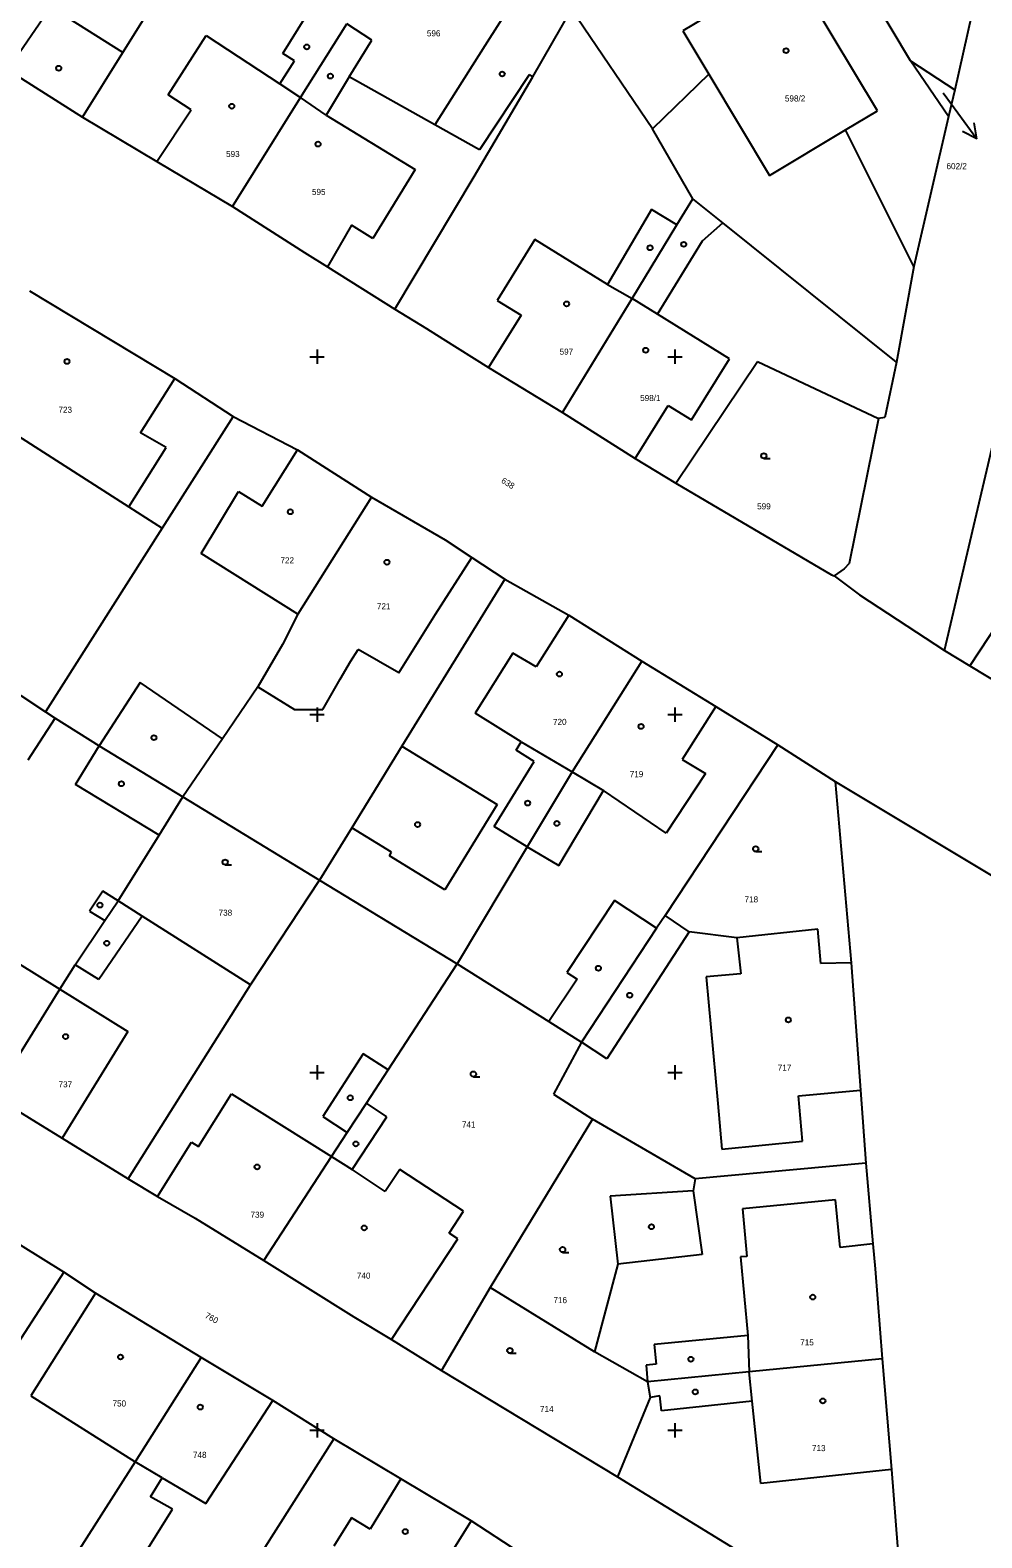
# Model space of a CAD drawing. Extents: x -702257 to -701487, y -1009871 to -1008841.
# Drawn here: x -701795 to -701728.6, y -1009582.5 to -1009477.2 of the extents above; entities that cross this region are included whole.
import ezdxf

# ---------------------------------------------------------------- set-up
doc = ezdxf.new("R2010")
doc.units = 0
for name, color, linetype in [('Z_hektometricka_sit', 7, 'Continuous'), ('Z_katastr_cisla_pozemkova', 7, 'Continuous'), ('Z_katastr_cisla_stavebni', 7, 'Continuous'), ('Z_katastr_hranice', 7, 'Continuous'), ('Z_katastr_parcelni_cislo_odkaz', 7, 'Continuous'), ('Z_katastr_vnitrni_kresba', 7, 'Continuous'), ('Z_katastr_znacky_budov', 7, 'Continuous'), ('Z_katastr_znacky_kultur', 7, 'Continuous')]:
    doc.layers.add(name, color=color, linetype=linetype)

msp = doc.modelspace()

# ---------------------------------------------------------------- linework, layer by layer
at = {"layer": 'Z_hektometricka_sit'}
for p, q in [((-701775.5, -1009500), (-701774.5, -1009500)), ((-701775.5, -1009500), (-701774.5, -1009500)), ((-701775, -1009499.5), (-701775, -1009500.5)), ((-701775, -1009499.5), (-701775, -1009500.5)), ((-701750.5, -1009500), (-701749.5, -1009500)), ((-701750.5, -1009500), (-701749.5, -1009500)), ((-701750, -1009499.5), (-701750, -1009500.5)), ((-701750, -1009499.5), (-701750, -1009500.5)), ((-701775, -1009524.5), (-701775, -1009525.5)), ((-701775, -1009524.5), (-701775, -1009525.5)), ((-701750, -1009524.5), (-701750, -1009525.5)), ((-701750, -1009524.5), (-701750, -1009525.5)), ((-701775.5, -1009525), (-701774.5, -1009525)), ((-701775.5, -1009525), (-701774.5, -1009525)), ((-701750.5, -1009525), (-701749.5, -1009525)), ((-701750.5, -1009525), (-701749.5, -1009525)), ((-701775, -1009549.5), (-701775, -1009550.5)), ((-701775, -1009549.5), (-701775, -1009550.5)), ((-701750, -1009549.5), (-701750, -1009550.5)), ((-701750, -1009549.5), (-701750, -1009550.5)), ((-701775.5, -1009550), (-701774.5, -1009550)), ((-701775.5, -1009550), (-701774.5, -1009550)), ((-701750.5, -1009550), (-701749.5, -1009550)), ((-701750.5, -1009550), (-701749.5, -1009550)), ((-701775.5, -1009575), (-701774.5, -1009575)), ((-701775.5, -1009575), (-701774.5, -1009575)), ((-701775, -1009574.5), (-701775, -1009575.5)), ((-701775, -1009574.5), (-701775, -1009575.5)), ((-701750.5, -1009575), (-701749.5, -1009575)), ((-701750.5, -1009575), (-701749.5, -1009575)), ((-701750, -1009574.5), (-701750, -1009575.5)), ((-701750, -1009574.5), (-701750, -1009575.5))]:
    msp.add_line(p, q, dxfattribs=at)
at = {"layer": 'Z_katastr_hranice'}
for p, q in [((-701733.55, -1009479.33), (-701744.78, -1009460.39)), ((-701727.35, -1009467.43), (-701730.45, -1009481.35)), ((-701741.91, -1009472.72), (-701749.44, -1009477.23)), ((-701735.86, -1009482.82), (-701741.91, -1009472.72)), ((-701760.54, -1009473.94), (-701763.28, -1009478.26)), ((-701788.56, -1009478.73), (-701786.54, -1009475.5)), ((-701759.94, -1009480.44), (-701757.23, -1009475.73)), ((-701751.57, -1009484.07), (-701757.23, -1009475.73)), ((-701776.15, -1009481.87), (-701772.93, -1009476.73)), ((-701771.18, -1009477.87), (-701772.93, -1009476.73)), ((-701749.44, -1009477.23), (-701747.63, -1009480.26)), ((-701772.76, -1009480.43), (-701771.18, -1009477.87)), ((-701763.28, -1009478.26), (-701766.78, -1009483.78)), ((-701791.39, -1009483.26), (-701788.56, -1009478.73)), ((-701733.55, -1009479.33), (-701730.45, -1009481.35)), ((-701730.89, -1009483.21), (-701733.55, -1009479.33)), ((-701796.61, -1009479.96), (-701791.39, -1009483.26)), ((-701747.63, -1009480.26), (-701751.57, -1009484.07)), ((-701766.78, -1009483.78), (-701772.76, -1009480.43)), ((-701764.02, -1009487.4), (-701759.94, -1009480.44)), ((-701730.45, -1009481.35), (-701730.89, -1009483.21)), ((-701780.92, -1009489.5), (-701776.15, -1009481.87)), ((-701791.39, -1009483.26), (-701786.2, -1009486.35)), ((-701738.08, -1009484.15), (-701735.86, -1009482.82)), ((-701730.89, -1009483.21), (-701733.32, -1009493.7)), ((-701748.76, -1009488.97), (-701751.57, -1009484.07)), ((-701733.32, -1009493.7), (-701738.08, -1009484.15)), ((-701786.2, -1009486.35), (-701780.92, -1009489.5)), ((-701769.58, -1009496.68), (-701764.02, -1009487.4)), ((-701780.92, -1009489.5), (-701775.89, -1009492.72)), ((-701749.86, -1009490.78), (-701748.76, -1009488.97)), ((-701746.66, -1009490.65), (-701748.76, -1009488.97)), ((-701753, -1009495.93), (-701749.86, -1009490.78)), ((-701734.53, -1009500.37), (-701746.66, -1009490.65)), ((-701775.89, -1009492.72), (-701774.27, -1009493.71)), ((-701774.27, -1009493.71), (-701769.58, -1009496.68)), ((-701733.32, -1009493.7), (-701734.53, -1009500.37)), ((-701795.1, -1009495.4), (-701784.94, -1009501.51)), ((-701757.86, -1009503.9), (-701753, -1009495.93)), ((-701769.58, -1009496.68), (-701767.36, -1009498.03)), ((-701767.36, -1009498.03), (-701766.22, -1009498.74)), ((-701731.16, -1009520.52), (-701725.89, -1009497.96)), ((-701766.22, -1009498.74), (-701763.02, -1009500.75)), ((-701749.94, -1009508.83), (-701744.24, -1009500.33)), ((-701744.24, -1009500.33), (-701735.78, -1009504.32)), ((-701734.53, -1009500.37), (-701735.33, -1009504.23)), ((-701763.02, -1009500.75), (-701757.86, -1009503.9)), ((-701801.39, -1009502), (-701788.15, -1009510.49)), ((-701784.94, -1009501.51), (-701780.86, -1009504.17)), ((-701780.86, -1009504.17), (-701785.83, -1009511.98)), ((-701780.86, -1009504.17), (-701776.37, -1009506.5)), ((-701757.86, -1009503.9), (-701752.77, -1009507.11)), ((-701735.78, -1009504.32), (-701737.83, -1009514.43)), ((-701735.33, -1009504.23), (-701735.78, -1009504.32)), ((-701776.37, -1009506.5), (-701771.19, -1009509.8)), ((-701752.77, -1009507.11), (-701749.94, -1009508.83)), ((-701749.94, -1009508.83), (-701739.06, -1009515.23)), ((-701771.19, -1009509.8), (-701776.34, -1009517.99)), ((-701771.19, -1009509.8), (-701766.06, -1009512.78)), ((-701788.15, -1009510.49), (-701785.83, -1009511.98)), ((-701785.83, -1009511.98), (-701793.98, -1009524.8)), ((-701766.06, -1009512.78), (-701764.2, -1009514.01)), ((-701723.33, -1009512.32), (-701729.4, -1009521.59)), ((-701764.2, -1009514.01), (-701761.88, -1009515.53)), ((-701738.17, -1009514.82), (-701738.87, -1009515.3)), ((-701737.83, -1009514.43), (-701738.17, -1009514.82)), ((-701761.88, -1009515.53), (-701769.07, -1009527.2)), ((-701761.88, -1009515.53), (-701757.41, -1009518.04)), ((-701739.06, -1009515.23), (-701738.87, -1009515.3)), ((-701738.87, -1009515.3), (-701737.11, -1009516.62)), ((-701737.11, -1009516.62), (-701731.16, -1009520.52)), ((-701776.34, -1009517.99), (-701777.42, -1009520.11)), ((-701757.41, -1009518.04), (-701752.32, -1009521.27)), ((-701777.42, -1009520.11), (-701779.13, -1009523.06)), ((-701752.32, -1009521.27), (-701757.19, -1009528.99)), ((-701752.32, -1009521.27), (-701747.15, -1009524.43)), ((-701731.16, -1009520.52), (-701729.4, -1009521.59)), ((-701798.4, -1009521.89), (-701793.98, -1009524.8)), ((-701729.4, -1009521.59), (-701721.38, -1009526.48)), ((-701779.13, -1009523.06), (-701781.6, -1009526.68)), ((-701747.15, -1009524.43), (-701742.82, -1009527.1)), ((-701795.19, -1009528.16), (-701793.29, -1009525.25)), ((-701793.98, -1009524.8), (-701793.29, -1009525.25)), ((-701793.29, -1009525.25), (-701790.22, -1009527.17)), ((-701781.6, -1009526.68), (-701784.37, -1009530.74)), ((-701790.22, -1009527.17), (-701784.37, -1009530.74)), ((-701769.07, -1009527.2), (-701772.58, -1009532.91)), ((-701742.82, -1009527.1), (-701750.69, -1009539.04)), ((-701742.82, -1009527.1), (-701738.8, -1009529.68)), ((-701757.19, -1009528.99), (-701760.33, -1009534.23)), ((-701738.8, -1009529.68), (-701737.7, -1009542.35)), ((-701738.8, -1009529.68), (-701724.35, -1009538.37)), ((-701786.04, -1009533.42), (-701784.37, -1009530.74)), ((-701784.37, -1009530.74), (-701774.84, -1009536.57)), ((-701772.58, -1009532.91), (-701774.84, -1009536.57)), ((-701788.9, -1009538.02), (-701786.04, -1009533.42)), ((-701760.33, -1009534.23), (-701765.22, -1009542.4)), ((-701779.66, -1009543.89), (-701774.84, -1009536.57)), ((-701774.84, -1009536.57), (-701765.22, -1009542.4)), ((-701789.82, -1009539.38), (-701788.9, -1009538.02)), ((-701787.23, -1009539.08), (-701788.9, -1009538.02)), ((-701791.91, -1009542.47), (-701789.82, -1009539.38)), ((-701779.66, -1009543.89), (-701787.23, -1009539.08)), ((-701750.69, -1009539.04), (-701751.28, -1009539.92)), ((-701749.01, -1009540.18), (-701750.69, -1009539.04)), ((-701751.28, -1009539.92), (-701756.54, -1009547.88)), ((-701745.67, -1009540.59), (-701749.01, -1009540.18)), ((-701740.01, -1009540), (-701745.67, -1009540.59)), ((-701739.82, -1009542.38), (-701740.01, -1009540)), ((-701792.97, -1009544.19), (-701791.91, -1009542.47)), ((-701770.04, -1009549.82), (-701765.22, -1009542.4)), ((-701765.22, -1009542.4), (-701758.81, -1009546.45)), ((-701737.7, -1009542.35), (-701739.82, -1009542.38)), ((-701737.7, -1009542.35), (-701737.05, -1009551.24)), ((-701797.6, -1009551.65), (-701792.97, -1009544.19)), ((-701788.2, -1009557.43), (-701779.66, -1009543.89)), ((-701758.81, -1009546.45), (-701756.54, -1009547.88)), ((-701756.54, -1009547.88), (-701758.49, -1009551.51)), ((-701771.56, -1009552.15), (-701770.04, -1009549.82)), ((-701797.6, -1009551.65), (-701792.81, -1009554.6)), ((-701758.49, -1009551.51), (-701755.77, -1009553.27)), ((-701737.05, -1009551.24), (-701736.67, -1009556.35)), ((-701772.89, -1009554.19), (-701771.56, -1009552.15)), ((-701772.56, -1009556.78), (-701770.14, -1009553.09)), ((-701770.14, -1009553.09), (-701771.56, -1009552.15)), ((-701755.77, -1009553.27), (-701762.91, -1009565.03)), ((-701748.6, -1009557.44), (-701755.77, -1009553.27)), ((-701792.81, -1009554.6), (-701788.2, -1009557.43)), ((-701773.99, -1009555.88), (-701772.89, -1009554.19)), ((-701778.72, -1009563.14), (-701773.99, -1009555.88)), ((-701770.24, -1009558.31), (-701772.56, -1009556.78)), ((-701769.23, -1009556.77), (-701770.24, -1009558.31)), ((-701764.77, -1009559.7), (-701769.23, -1009556.77)), ((-701736.67, -1009556.35), (-701748.6, -1009557.44)), ((-701736.67, -1009556.35), (-701736.17, -1009561.98)), ((-701788.2, -1009557.43), (-701786.15, -1009558.67)), ((-701748.72, -1009558.28), (-701754.52, -1009558.65)), ((-701748.6, -1009557.44), (-701748.72, -1009558.28)), ((-701786.15, -1009558.67), (-701783.51, -1009560.19)), ((-701754.52, -1009558.65), (-701753.98, -1009563.39)), ((-701783.51, -1009560.19), (-701778.72, -1009563.14)), ((-701765.77, -1009561.23), (-701764.77, -1009559.7)), ((-701792.7, -1009563.95), (-701797.16, -1009561.18)), ((-701765.18, -1009561.62), (-701765.77, -1009561.23)), ((-701769.8, -1009568.66), (-701765.18, -1009561.62)), ((-701736.17, -1009561.98), (-701736.02, -1009563.72)), ((-701778.72, -1009563.14), (-701772.44, -1009567.07)), ((-701753.98, -1009563.39), (-701755.62, -1009569.53)), ((-701792.7, -1009563.95), (-701802.7, -1009579.43)), ((-701790.47, -1009565.43), (-701792.7, -1009563.95)), ((-701736.02, -1009563.72), (-701735.52, -1009570)), ((-701783.1, -1009569.91), (-701790.47, -1009565.43)), ((-701762.91, -1009565.03), (-701766.32, -1009570.82)), ((-701755.62, -1009569.53), (-701762.91, -1009565.03)), ((-701772.44, -1009567.07), (-701769.8, -1009568.66)), ((-701769.8, -1009568.66), (-701766.32, -1009570.82)), ((-701783.1, -1009569.91), (-701787.72, -1009577.2)), ((-701778.1, -1009572.92), (-701783.1, -1009569.91)), ((-701751.92, -1009571.61), (-701755.62, -1009569.53)), ((-701766.32, -1009570.82), (-701754.01, -1009578.25)), ((-701744.82, -1009570.91), (-701751.92, -1009571.61)), ((-701735.52, -1009570), (-701744.82, -1009570.91)), ((-701735.52, -1009570), (-701734.87, -1009577.75)), ((-701751.92, -1009571.61), (-701751.74, -1009572.7)), ((-701782.77, -1009580.12), (-701778.1, -1009572.92)), ((-701773.82, -1009575.61), (-701778.1, -1009572.92)), ((-701751.74, -1009572.7), (-701754.01, -1009578.25)), ((-701773.82, -1009575.61), (-701783.68, -1009591.06)), ((-701769.16, -1009578.39), (-701773.82, -1009575.61)), ((-701787.72, -1009577.2), (-701793.03, -1009585.56)), ((-701786.63, -1009579.65), (-701785.82, -1009578.32)), ((-701785.82, -1009578.32), (-701782.77, -1009580.12)), ((-701764.23, -1009581.32), (-701769.16, -1009578.39)), ((-701754.01, -1009578.25), (-701734.82, -1009590.03)), ((-701734.87, -1009577.75), (-701734.02, -1009588.83)), ((-701785.11, -1009580.52), (-701786.63, -1009579.65)), ((-701789.65, -1009587.78), (-701785.11, -1009580.52)), ((-701764.23, -1009581.32), (-701768.86, -1009588.72)), ((-701759.67, -1009584.3), (-701764.23, -1009581.32))]:
    msp.add_line(p, q, dxfattribs=at)
at = {"layer": 'Z_katastr_parcelni_cislo_odkaz'}
for p, q in [((-701731.26, -1009481.55), (-701730.68, -1009482.34)), ((-701730.68, -1009482.34), (-701728.92, -1009484.77)), ((-701728.92, -1009484.77), (-701729.91, -1009484.25)), ((-701728.92, -1009484.77), (-701729.1, -1009483.66))]:
    msp.add_line(p, q, dxfattribs=at)
at = {"layer": 'Z_katastr_vnitrni_kresba'}
for p, q in [((-701793.6, -1009475.58), (-701796.61, -1009479.96)), ((-701788.56, -1009478.73), (-701793.6, -1009475.58)), ((-701777.4, -1009478.81), (-701775.26, -1009475.37)), ((-701785.41, -1009481.7), (-701782.74, -1009477.56)), ((-701782.74, -1009477.56), (-701777.61, -1009480.92)), ((-701777.61, -1009480.92), (-701776.59, -1009479.31)), ((-701776.59, -1009479.31), (-701777.4, -1009478.81)), ((-701760.18, -1009480.3), (-701763.66, -1009485.53)), ((-701759.94, -1009480.44), (-701760.18, -1009480.3)), ((-701747.63, -1009480.26), (-701743.39, -1009487.33)), ((-701777.61, -1009480.92), (-701776.15, -1009481.87)), ((-701772.76, -1009480.43), (-701774.37, -1009483.12)), ((-701783.79, -1009482.74), (-701785.41, -1009481.7)), ((-701774.37, -1009483.12), (-701776.15, -1009481.87)), ((-701786.2, -1009486.35), (-701783.79, -1009482.74)), ((-701774.37, -1009483.12), (-701768.16, -1009486.92)), ((-701763.66, -1009485.53), (-701766.78, -1009483.78)), ((-701743.39, -1009487.33), (-701738.08, -1009484.15)), ((-701768.16, -1009486.92), (-701771.1, -1009491.73)), ((-701751.63, -1009489.7), (-701754.72, -1009494.94)), ((-701749.86, -1009490.78), (-701751.63, -1009489.7)), ((-701772.6, -1009490.81), (-701774.27, -1009493.71)), ((-701771.1, -1009491.73), (-701772.6, -1009490.81)), ((-701748.07, -1009491.9), (-701746.66, -1009490.65)), ((-701759.79, -1009491.8), (-701762.42, -1009496.07)), ((-701754.72, -1009494.94), (-701759.79, -1009491.8)), ((-701751.23, -1009497.02), (-701748.07, -1009491.9)), ((-701754.72, -1009494.94), (-701753, -1009495.93)), ((-701762.42, -1009496.07), (-701760.75, -1009497.1)), ((-701751.23, -1009497.02), (-701753, -1009495.93)), ((-701760.75, -1009497.1), (-701763.02, -1009500.75)), ((-701746.2, -1009500.13), (-701751.23, -1009497.02)), ((-701748.84, -1009504.4), (-701746.2, -1009500.13)), ((-701787.33, -1009505.31), (-701784.94, -1009501.51)), ((-701752.77, -1009507.11), (-701750.47, -1009503.39)), ((-701750.47, -1009503.39), (-701748.84, -1009504.4)), ((-701785.55, -1009506.34), (-701787.33, -1009505.31)), ((-701788.15, -1009510.49), (-701785.55, -1009506.34)), ((-701778.84, -1009510.43), (-701776.37, -1009506.5)), ((-701783.1, -1009513.75), (-701780.48, -1009509.42)), ((-701780.48, -1009509.42), (-701778.84, -1009510.43)), ((-701776.34, -1009517.99), (-701783.1, -1009513.75)), ((-701766.72, -1009517.99), (-701764.2, -1009514.01)), ((-701769.28, -1009522.07), (-701766.72, -1009517.99)), ((-701757.41, -1009518.04), (-701759.69, -1009521.67)), ((-701772.66, -1009521.29), (-701772.14, -1009520.45)), ((-701769.28, -1009522.07), (-701772.14, -1009520.45)), ((-701773.4, -1009522.52), (-701772.66, -1009521.29)), ((-701761.32, -1009520.71), (-701763.95, -1009524.89)), ((-701759.69, -1009521.67), (-701761.32, -1009520.71)), ((-701774.59, -1009524.64), (-701773.4, -1009522.52)), ((-701787.36, -1009522.76), (-701790.22, -1009527.17)), ((-701781.6, -1009526.68), (-701787.36, -1009522.76)), ((-701779.13, -1009523.06), (-701776.58, -1009524.63)), ((-701776.58, -1009524.63), (-701774.59, -1009524.64)), ((-701747.15, -1009524.43), (-701749.49, -1009528.14)), ((-701760.74, -1009526.91), (-701763.95, -1009524.89)), ((-701791.87, -1009529.87), (-701790.22, -1009527.17)), ((-701769.07, -1009527.2), (-701762.41, -1009531.29)), ((-701761.1, -1009527.49), (-701760.74, -1009526.91)), ((-701759.83, -1009528.27), (-701761.1, -1009527.49)), ((-701760.74, -1009526.91), (-701757.19, -1009528.99)), ((-701762.63, -1009532.81), (-701759.83, -1009528.27)), ((-701749.49, -1009528.14), (-701747.86, -1009529.11)), ((-701786.04, -1009533.42), (-701791.87, -1009529.87)), ((-701757.19, -1009528.99), (-701754.99, -1009530.31)), ((-701747.86, -1009529.11), (-701750.62, -1009533.28)), ((-701758.12, -1009535.55), (-701754.99, -1009530.31)), ((-701750.62, -1009533.28), (-701754.99, -1009530.31)), ((-701762.41, -1009531.29), (-701766.07, -1009537.24)), ((-701769.8, -1009534.62), (-701772.58, -1009532.91)), ((-701760.33, -1009534.23), (-701762.63, -1009532.81)), ((-701769.95, -1009534.86), (-701769.8, -1009534.62)), ((-701766.07, -1009537.24), (-701769.95, -1009534.86)), ((-701760.33, -1009534.23), (-701758.12, -1009535.55)), ((-701789.96, -1009537.34), (-701790.89, -1009538.72)), ((-701788.9, -1009538.02), (-701789.96, -1009537.34)), ((-701754.22, -1009537.98), (-701757.55, -1009543.01)), ((-701751.28, -1009539.92), (-701754.22, -1009537.98)), ((-701790.89, -1009538.72), (-701789.82, -1009539.38)), ((-701787.23, -1009539.08), (-701790.24, -1009543.51)), ((-701799.72, -1009540), (-701792.97, -1009544.19)), ((-701749.01, -1009540.18), (-701754.77, -1009549.05)), ((-701745.67, -1009540.59), (-701745.4, -1009543.1)), ((-701790.24, -1009543.51), (-701791.91, -1009542.47)), ((-701756.84, -1009543.48), (-701758.81, -1009546.45)), ((-701757.55, -1009543.01), (-701756.84, -1009543.48)), ((-701745.4, -1009543.1), (-701747.81, -1009543.31)), ((-701747.81, -1009543.31), (-701747.01, -1009552.16)), ((-701792.97, -1009544.19), (-701788.23, -1009547.13)), ((-701788.23, -1009547.13), (-701792.81, -1009554.6)), ((-701771.78, -1009548.69), (-701774.59, -1009553.07)), ((-701770.04, -1009549.82), (-701771.78, -1009548.69)), ((-701754.77, -1009549.05), (-701756.54, -1009547.88)), ((-701783.28, -1009555.17), (-701780.99, -1009551.5)), ((-701780.99, -1009551.5), (-701773.99, -1009555.88)), ((-701741.38, -1009551.64), (-701737.05, -1009551.24)), ((-701741.09, -1009554.79), (-701741.38, -1009551.64)), ((-701774.59, -1009553.07), (-701772.89, -1009554.19)), ((-701747.01, -1009552.16), (-701746.72, -1009555.35)), ((-701786.15, -1009558.67), (-701783.77, -1009554.86)), ((-701783.77, -1009554.86), (-701783.28, -1009555.17)), ((-701746.72, -1009555.35), (-701741.09, -1009554.79)), ((-701773.99, -1009555.88), (-701772.56, -1009556.78)), ((-701748.72, -1009558.28), (-701748.1, -1009562.72)), ((-701738.78, -1009558.91), (-701745.29, -1009559.53)), ((-701738.47, -1009562.23), (-701738.78, -1009558.91)), ((-701745.29, -1009559.53), (-701744.97, -1009562.85)), ((-701736.17, -1009561.98), (-701738.47, -1009562.23)), ((-701748.1, -1009562.72), (-701753.98, -1009563.39)), ((-701744.97, -1009562.85), (-701745.43, -1009562.89)), ((-701745.43, -1009562.89), (-701744.91, -1009568.38)), ((-701790.47, -1009565.43), (-701794.99, -1009572.59)), ((-701744.91, -1009568.38), (-701751.45, -1009569)), ((-701744.91, -1009568.38), (-701744.82, -1009570.91)), ((-701751.45, -1009569), (-701751.32, -1009570.39)), ((-701751.32, -1009570.39), (-701752.02, -1009570.45)), ((-701752.02, -1009570.45), (-701751.92, -1009571.61)), ((-701744.6, -1009572.96), (-701744.82, -1009570.91)), ((-701794.99, -1009572.59), (-701787.72, -1009577.2)), ((-701751.06, -1009572.59), (-701751.74, -1009572.7)), ((-701750.95, -1009573.64), (-701751.06, -1009572.59)), ((-701744.6, -1009572.96), (-701750.95, -1009573.64)), ((-701743.99, -1009578.71), (-701744.6, -1009572.96)), ((-701785.82, -1009578.32), (-701787.72, -1009577.2)), ((-701769.16, -1009578.39), (-701771.3, -1009581.91)), ((-701734.87, -1009577.75), (-701743.99, -1009578.71)), ((-701772.59, -1009581.11), (-701773.82, -1009583.1)), ((-701771.3, -1009581.91), (-701772.59, -1009581.11))]:
    msp.add_line(p, q, dxfattribs=at)
at = {"layer": 'Z_katastr_znacky_budov'}
for centre in [(-701775.72, -1009478.35), (-701742.24, -1009478.61), (-701793.05, -1009479.84), (-701774.07, -1009480.39), (-701762.07, -1009480.24), (-701780.96, -1009482.49), (-701774.93, -1009485.14), (-701749.39, -1009492.14), (-701751.74, -1009492.38), (-701757.57, -1009496.3), (-701752.04, -1009499.54), (-701792.47, -1009500.32), (-701776.87, -1009510.83), (-701770.12, -1009514.35), (-701758.07, -1009522.17), (-701752.37, -1009525.82), (-701786.4, -1009526.61), (-701788.67, -1009529.83), (-701760.29, -1009531.18), (-701767.98, -1009532.68), (-701758.25, -1009532.6), (-701790.17, -1009538.31), (-701789.69, -1009540.97), (-701755.35, -1009542.72), (-701753.16, -1009544.61), (-701742.08, -1009546.33), (-701792.57, -1009547.49), (-701772.68, -1009551.77), (-701772.29, -1009554.99), (-701779.19, -1009556.6), (-701771.71, -1009560.86), (-701751.64, -1009560.78), (-701740.37, -1009565.7), (-701788.73, -1009569.88), (-701748.89, -1009570.04), (-701748.58, -1009572.32), (-701739.67, -1009572.95), (-701783.16, -1009573.38), (-701768.84, -1009582.08)]:
    msp.add_circle(centre, 0.175, dxfattribs=at)
at = {"layer": 'Z_katastr_znacky_kultur'}
for p, q in [((-701743.79, -1009507.11), (-701743.35, -1009507.11)), ((-701744.36, -1009534.57), (-701743.92, -1009534.57)), ((-701781.42, -1009535.5), (-701780.98, -1009535.5)), ((-701764.08, -1009550.3), (-701763.64, -1009550.3)), ((-701757.85, -1009562.57), (-701757.41, -1009562.57)), ((-701761.53, -1009569.62), (-701761.09, -1009569.62))]:
    msp.add_line(p, q, dxfattribs=at)
for centre in [(-701743.79, -1009506.92), (-701781.42, -1009535.31), (-701744.36, -1009534.38), (-701764.08, -1009550.11), (-701757.85, -1009562.38), (-701761.53, -1009569.43)]:
    msp.add_circle(centre, 0.187, dxfattribs=at)

# ---------------------------------------------------------------- texts
at = {"layer": 'Z_katastr_cisla_pozemkova'}
for s, p in [('596', (-701767.33, -1009477.61)), ('602/2', (-701731.03, -1009486.89)), ('599', (-701744.26, -1009510.66)), ('718', (-701745.14, -1009538.12)), ('738', (-701781.88, -1009539.05)), ('741', (-701764.88, -1009553.85)), ('716', (-701758.49, -1009566.12)), ('714', (-701759.43, -1009573.73))]:
    msp.add_text(s, height=0.425, dxfattribs=at).set_placement(p)
for s, rotation, p in [('638', 328, (-701762.18, -1009508.76)), ('760', 331, (-701782.88, -1009567.11))]:
    msp.add_text(s, height=0.425, rotation=rotation, dxfattribs=at).set_placement(p)
at = {"layer": 'Z_katastr_cisla_stavebni'}
for s, p in [('598/2', (-701742.32, -1009482.16)), ('593', (-701781.36, -1009486.04)), ('595', (-701775.36, -1009488.69)), ('597', (-701758.06, -1009499.85)), ('723', (-701793.07, -1009503.91)), ('598/1', (-701752.43, -1009503.09)), ('722', (-701777.56, -1009514.43)), ('721', (-701770.82, -1009517.64)), ('720', (-701758.52, -1009525.72)), ('719', (-701753.16, -1009529.37)), ('717', (-701742.82, -1009549.88)), ('737', (-701793.06, -1009551.04)), ('739', (-701779.65, -1009560.15)), ('740', (-701772.22, -1009564.41)), ('715', (-701741.25, -1009569.07)), ('750', (-701789.29, -1009573.34)), ('713', (-701740.43, -1009576.46)), ('748', (-701783.67, -1009576.93))]:
    msp.add_text(s, height=0.425, dxfattribs=at).set_placement(p)

doc.saveas('drawing.dxf')
